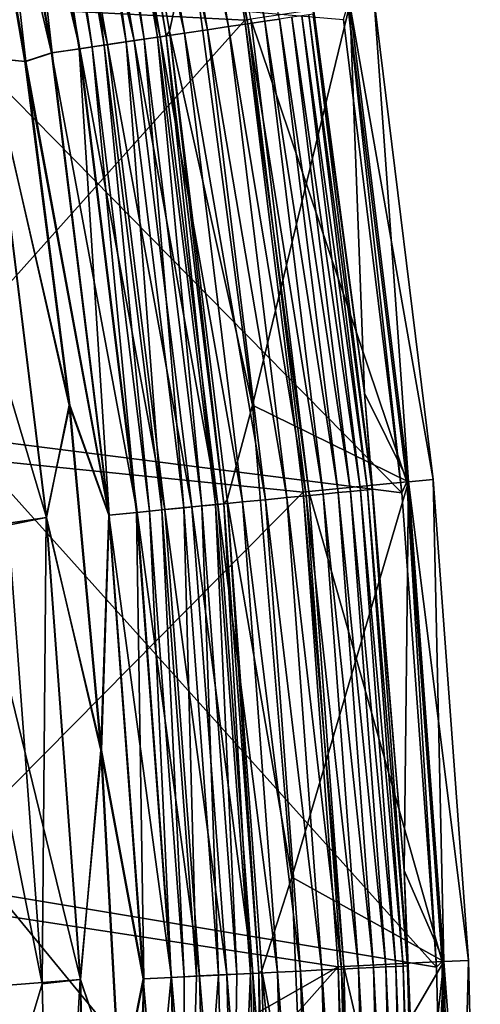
# Model space of a CAD drawing. Header units: metres. Extents: x -901 to 901, y -486 to 401.
# Tile 333 of 370: x 891.14 to 900.51, y 209.64 to 229.67. Entities that reach past the tile are written whole.
import ezdxf

# ---------------------------------------------------------------- set-up
doc = ezdxf.new("R2010")
doc.units = ezdxf.units.M

msp = doc.modelspace()

# ---------------------------------------------------------------- linework, layer by layer
at = {"layer": 'top'}
for points in [[(895.724792, 229.660126, -107.279144), (894.07074, 239.192917, -107.279144), (886.721558, 230.124176, -613.111694)], [(895.724792, 229.660126, -107.279144), (895.842224, 229.677551, -98), (894.07074, 239.192917, -107.279144)], [(889.92688, 221.185043, -613.146606), (888.696594, 230.437393, -613.146606), (898.914429, 220.04718, -107.314049)], [(898.914429, 220.04718, -107.314049), (888.696594, 230.437393, -613.146606), (897.729004, 229.673889, -107.314049)], [(887.938782, 220.969879, -613.111694), (895.724792, 229.660126, -107.279144), (886.721558, 230.124176, -613.111694)], [(897.820618, 229.970993, -98), (895.842224, 229.677551, -98), (899.0177, 220.265411, -98)], [(898.914429, 220.04718, -107.314049), (897.729004, 229.673889, -107.314049), (897.820618, 229.970993, -98)], [(899.0177, 220.265411, -98), (898.914429, 220.04718, -107.314049), (897.820618, 229.970993, -98)], [(897.027344, 220.06929, -98), (895.842224, 229.677551, -98), (895.724792, 229.660126, -107.279144)], [(895.842224, 229.677551, -98), (897.027344, 220.06929, -98), (899.0177, 220.265411, -98)], [(896.90918, 220.057663, -107.279144), (895.724792, 229.660126, -107.279144), (887.938782, 220.969879, -613.111694)], [(896.90918, 220.057663, -107.279144), (897.027344, 220.06929, -98), (895.724792, 229.660126, -107.279144)], [(890.701965, 211.883499, -613.146606), (889.92688, 221.185043, -613.146606), (899.622803, 210.397491, -107.314049)], [(899.622803, 210.397491, -107.314049), (889.92688, 221.185043, -613.146606), (898.914429, 220.04718, -107.314049)], [(888.705688, 211.766937, -613.111694), (896.90918, 220.057663, -107.279144), (887.938782, 220.969879, -613.111694)], [(899.0177, 220.265411, -98), (897.027344, 220.06929, -98), (899.737122, 210.51239, -98)], [(899.622803, 210.397491, -107.314049), (898.914429, 220.04718, -107.314049), (899.0177, 220.265411, -98)], [(899.737122, 210.51239, -98), (899.622803, 210.397491, -107.314049), (899.0177, 220.265411, -98)], [(897.739502, 210.41449, -98), (897.027344, 220.06929, -98), (896.90918, 220.057663, -107.279144)], [(897.027344, 220.06929, -98), (897.739502, 210.41449, -98), (899.737122, 210.51239, -98)], [(897.620911, 210.40863, -107.279144), (896.90918, 220.057663, -107.279144), (888.705688, 211.766937, -613.111694)], [(897.620911, 210.40863, -107.279144), (897.739502, 210.41449, -98), (896.90918, 220.057663, -107.279144)], [(890.968384, 205.529175, -613.146606), (890.701965, 211.883499, -613.146606), (899.858093, 200.736313, -107.314049)], [(899.858093, 200.736313, -107.314049), (890.701965, 211.883499, -613.146606), (899.622803, 210.397491, -107.314049)], [(888.969299, 205.479065, -613.111694), (897.620911, 210.40863, -107.279144), (888.705688, 211.766937, -613.111694)], [(899.737122, 210.51239, -98), (897.739502, 210.41449, -98), (899.977173, 200.736313, -98)], [(899.858093, 200.736313, -107.314049), (899.622803, 210.397491, -107.314049), (899.737122, 210.51239, -98)], [(899.977173, 200.736313, -98), (899.858093, 200.736313, -107.314049), (899.737122, 210.51239, -98)], [(897.620911, 210.40863, -107.279144), (888.969299, 205.479065, -613.111694), (889.029053, 200.736313, -613.111694)], [(897.858398, 200.736313, -107.279144), (897.620911, 210.40863, -107.279144), (889.029053, 200.736313, -613.111694)], [(897.977112, 200.736313, -98), (897.739502, 210.41449, -98), (897.620911, 210.40863, -107.279144)], [(897.858398, 200.736313, -107.279144), (897.977112, 200.736313, -98), (897.620911, 210.40863, -107.279144)], [(897.739502, 210.41449, -98), (897.977112, 200.736313, -98), (899.977173, 200.736313, -98)]]:
    msp.add_3dface(points, dxfattribs=at)
at = {"layer": 'top0'}
for points in [[(895.782288, 229.58313, -2.170691), (894.126343, 239.125122, -2.170691), (893.739075, 239.048233, -1.738888)], [(896.129578, 229.634491, -2.639013), (894.470642, 239.193481, -2.639013), (894.126343, 239.125122, -2.170691)], [(895.782288, 229.58313, -2.170691), (896.129578, 229.634491, -2.639013), (894.126343, 239.125122, -2.170691)], [(896.129578, 229.634491, -2.639013), (896.430359, 229.678986, -3.139467), (894.470642, 239.193481, -2.639013)], [(892.549561, 238.888748, -5.959025), (894.119385, 229.337173, -5.381563), (892.4776, 238.797821, -5.381563)], [(892.549561, 238.888748, -5.959025), (894.190674, 229.430862, -5.959025), (894.119385, 229.337173, -5.381563)], [(894.190674, 229.430862, -5.959025), (892.549561, 238.888748, -5.959025), (894.608582, 231.373306, -87)], [(894.961182, 229.461685, -1.34779), (893.312195, 238.963501, -1.34779), (892.849915, 238.871735, -1.000777)], [(895.391663, 229.52536, -1.738888), (893.739075, 239.048233, -1.738888), (893.312195, 238.963501, -1.34779)], [(894.961182, 229.461685, -1.34779), (895.391663, 229.52536, -1.738888), (893.312195, 238.963501, -1.34779)], [(895.391663, 229.52536, -1.738888), (895.782288, 229.58313, -2.170691), (893.739075, 239.048233, -1.738888)], [(891.671936, 238.637894, -3.865118), (892.035889, 238.710144, -4.312942), (893.306824, 229.216995, -3.865118)], [(893.997314, 229.319122, -0.70103), (892.356506, 238.773788, -0.70103), (891.836365, 238.670532, -0.451727)], [(892.035889, 238.710144, -4.312942), (892.308167, 238.764191, -4.82471), (893.67395, 229.271286, -4.312942)], [(892.035889, 238.710144, -4.312942), (893.67395, 229.271286, -4.312942), (893.306824, 229.216995, -3.865118)], [(893.948547, 229.311905, -4.82471), (892.308167, 238.764191, -4.82471), (892.4776, 238.797821, -5.381563)], [(893.67395, 229.271286, -4.312942), (892.308167, 238.764191, -4.82471), (893.948547, 229.311905, -4.82471)], [(894.494934, 229.392715, -1.000777), (892.849915, 238.871735, -1.000777), (892.356506, 238.773788, -0.70103)], [(893.997314, 229.319122, -0.70103), (894.494934, 229.392715, -1.000777), (892.356506, 238.773788, -0.70103)], [(892.4776, 238.797821, -5.381563), (894.119385, 229.337173, -5.381563), (893.948547, 229.311905, -4.82471)], [(894.494934, 229.392715, -1.000777), (894.961182, 229.461685, -1.34779), (892.849915, 238.871735, -1.000777)], [(890.725281, 238.449966, -3.22474), (890.98407, 238.501343, -3.348771), (892.352112, 229.07579, -3.22474)], [(892.925781, 229.160629, -0.255695), (891.294067, 238.562881, -0.255695), (890.735718, 238.452042, -0.114353)], [(890.98407, 238.501343, -3.348771), (891.229553, 238.550079, -3.497899), (892.613098, 229.114395, -3.348771)], [(890.98407, 238.501343, -3.348771), (892.613098, 229.114395, -3.348771), (892.352112, 229.07579, -3.22474)], [(891.229553, 238.550079, -3.497899), (891.671936, 238.637894, -3.865118), (892.860718, 229.151001, -3.497899)], [(891.229553, 238.550079, -3.497899), (892.860718, 229.151001, -3.497899), (892.613098, 229.114395, -3.348771)], [(893.472656, 229.241516, -0.451727), (891.836365, 238.670532, -0.451727), (891.294067, 238.562881, -0.255695)], [(892.925781, 229.160629, -0.255695), (893.472656, 229.241516, -0.451727), (891.294067, 238.562881, -0.255695)], [(891.671936, 238.637894, -3.865118), (893.306824, 229.216995, -3.865118), (892.860718, 229.151001, -3.497899)], [(893.472656, 229.241516, -0.451727), (893.997314, 229.319122, -0.70103), (891.836365, 238.670532, -0.451727)], [(890.167664, 238.339279, -0.028766), (889.666626, 238.004776), (891.789734, 228.992599, -0.028766)], [(889.681152, 238.007706, -3), (890.177734, 238.341263, -3.056892), (891.263794, 228.818481, -3)], [(892.36261, 229.077332, -0.114353), (890.735718, 238.452042, -0.114353), (890.167664, 238.339279, -0.028766)], [(891.789734, 228.992599, -0.028766), (892.36261, 229.077332, -0.114353), (890.167664, 238.339279, -0.028766)], [(890.177734, 238.341263, -3.056892), (890.725281, 238.449966, -3.22474), (891.799866, 228.994095, -3.056892)], [(890.177734, 238.341263, -3.056892), (891.799866, 228.994095, -3.056892), (891.263794, 228.818481, -3)], [(890.725281, 238.449966, -3.22474), (892.352112, 229.07579, -3.22474), (891.799866, 228.994095, -3.056892)], [(892.36261, 229.077332, -0.114353), (892.925781, 229.160629, -0.255695), (890.735718, 238.452042, -0.114353)], [(889.666626, 238.004776), (891.249207, 228.816299), (891.789734, 228.992599, -0.028766)], [(890.531128, 228.888031), (891.249207, 228.816299), (889.666626, 238.004776)], [(891.263794, 228.818481, -3), (890.527161, 228.887436, -3), (889.681152, 238.007706, -3)], [(898.157532, 222.07399, -5.947641), (897.85791, 229.974854, -87), (896.873108, 231.732437, -5.947641)], [(898.157532, 222.07399, -5.947641), (896.873108, 231.732437, -5.947641), (897.114563, 229.780182, -5.365363)], [(895.878052, 221.827301, -87), (894.190674, 229.430862, -5.959025), (894.608582, 231.373306, -87)], [(897.85791, 229.974854, -87), (895.878052, 221.827301, -87), (894.608582, 231.373306, -87)], [(897.85791, 229.974854, -87), (899.055237, 220.267227, -87), (895.878052, 221.827301, -87)], [(899.055237, 220.267227, -87), (897.85791, 229.974854, -87), (898.157532, 222.07399, -5.947641)], [(897.622681, 220.049835, -3.139467), (896.430359, 229.678986, -3.139467), (896.129578, 229.634491, -2.639013)], [(897.875366, 220.074631, -3.667668), (896.681519, 229.716125, -3.667668), (896.430359, 229.678986, -3.139467)], [(897.622681, 220.049835, -3.139467), (897.875366, 220.074631, -3.667668), (896.430359, 229.678986, -3.139467)], [(898.075256, 220.094238, -4.218875), (896.880188, 229.745514, -4.218875), (896.681519, 229.716125, -3.667668)], [(897.875366, 220.074631, -3.667668), (898.075256, 220.094238, -4.218875), (896.681519, 229.716125, -3.667668)], [(898.220825, 220.108521, -4.786941), (897.024902, 229.766922, -4.786941), (896.880188, 229.745514, -4.218875)], [(898.075256, 220.094238, -4.218875), (898.220825, 220.108521, -4.786941), (896.880188, 229.745514, -4.218875)], [(898.311035, 220.117371, -5.365363), (897.114563, 229.780182, -5.365363), (897.024902, 229.766922, -4.786941)], [(898.220825, 220.108521, -4.786941), (898.311035, 220.117371, -5.365363), (897.024902, 229.766922, -4.786941)], [(898.157532, 222.07399, -5.947641), (897.114563, 229.780182, -5.365363), (898.311035, 220.117371, -5.365363)], [(896.577637, 219.947311, -1.738888), (895.391663, 229.52536, -1.738888), (894.961182, 229.461685, -1.34779)], [(896.970642, 219.98587, -2.170691), (895.782288, 229.58313, -2.170691), (895.391663, 229.52536, -1.738888)], [(896.577637, 219.947311, -1.738888), (896.970642, 219.98587, -2.170691), (895.391663, 229.52536, -1.738888)], [(897.320007, 220.020142, -2.639013), (896.129578, 229.634491, -2.639013), (895.782288, 229.58313, -2.170691)], [(896.970642, 219.98587, -2.170691), (897.320007, 220.020142, -2.639013), (895.782288, 229.58313, -2.170691)], [(897.320007, 220.020142, -2.639013), (897.622681, 220.049835, -3.139467), (896.129578, 229.634491, -2.639013)], [(893.306824, 229.216995, -3.865118), (893.67395, 229.271286, -4.312942), (894.480103, 219.741531, -3.865118)], [(895.174805, 219.809692, -0.70103), (893.997314, 229.319122, -0.70103), (893.472656, 229.241516, -0.451727)], [(894.849426, 219.777771, -4.312942), (893.67395, 229.271286, -4.312942), (893.948547, 229.311905, -4.82471)], [(894.480103, 219.741531, -3.865118), (893.67395, 229.271286, -4.312942), (894.849426, 219.777771, -4.312942)], [(894.119385, 229.337173, -5.381563), (895.125732, 219.804871, -4.82471), (893.948547, 229.311905, -4.82471)], [(893.948547, 229.311905, -4.82471), (895.125732, 219.804871, -4.82471), (894.849426, 219.777771, -4.312942)], [(895.675415, 219.858795, -1.000777), (894.494934, 229.392715, -1.000777), (893.997314, 229.319122, -0.70103)], [(895.174805, 219.809692, -0.70103), (895.675415, 219.858795, -1.000777), (893.997314, 229.319122, -0.70103)], [(894.190674, 229.430862, -5.959025), (895.297607, 219.821732, -5.381563), (894.119385, 229.337173, -5.381563)], [(894.119385, 229.337173, -5.381563), (895.297607, 219.821732, -5.381563), (895.125732, 219.804871, -4.82471)], [(894.190674, 229.430862, -5.959025), (895.365723, 219.903854, -5.959025), (895.297607, 219.821732, -5.381563)], [(895.365723, 219.903854, -5.959025), (894.190674, 229.430862, -5.959025), (895.878052, 221.827301, -87)], [(896.144531, 219.904816, -1.34779), (894.961182, 229.461685, -1.34779), (894.494934, 229.392715, -1.000777)], [(895.675415, 219.858795, -1.000777), (896.144531, 219.904816, -1.34779), (894.494934, 229.392715, -1.000777)], [(896.144531, 219.904816, -1.34779), (896.577637, 219.947311, -1.738888), (894.961182, 229.461685, -1.34779)], [(893.530151, 219.648346, -0.114353), (892.36261, 229.077332, -0.114353), (891.789734, 228.992599, -0.028766)], [(891.799866, 228.994095, -3.056892), (892.352112, 229.07579, -3.22474), (892.963928, 219.592789, -3.056892)], [(892.352112, 229.07579, -3.22474), (892.613098, 229.114395, -3.348771), (893.519592, 219.647308, -3.22474)], [(892.352112, 229.07579, -3.22474), (893.519592, 219.647308, -3.22474), (892.963928, 219.592789, -3.056892)], [(894.09668, 219.703918, -0.255695), (892.925781, 229.160629, -0.255695), (892.36261, 229.077332, -0.114353)], [(893.530151, 219.648346, -0.114353), (894.09668, 219.703918, -0.255695), (892.36261, 229.077332, -0.114353)], [(892.613098, 229.114395, -3.348771), (892.860718, 229.151001, -3.497899), (893.782166, 219.673065, -3.348771)], [(892.613098, 229.114395, -3.348771), (893.782166, 219.673065, -3.348771), (893.519592, 219.647308, -3.22474)], [(892.860718, 229.151001, -3.497899), (893.306824, 229.216995, -3.865118), (894.03125, 219.697495, -3.497899)], [(892.860718, 229.151001, -3.497899), (894.03125, 219.697495, -3.497899), (893.782166, 219.673065, -3.348771)], [(894.646973, 219.757904, -0.451727), (893.472656, 229.241516, -0.451727), (892.925781, 229.160629, -0.255695)], [(894.09668, 219.703918, -0.255695), (894.646973, 219.757904, -0.451727), (892.925781, 229.160629, -0.255695)], [(893.306824, 229.216995, -3.865118), (894.480103, 219.741531, -3.865118), (894.03125, 219.697495, -3.497899)], [(894.646973, 219.757904, -0.451727), (895.174805, 219.809692, -0.70103), (893.472656, 229.241516, -0.451727)], [(891.68396, 219.541229), (890.531128, 228.888031), (888.985291, 228.577805, -0.204445)], [(890.904785, 219.390778, -3.101714), (890.527161, 228.887436, -3), (891.679993, 219.540833, -3)], [(891.263794, 228.818481, -3), (892.163574, 221.830399, -3), (890.527161, 228.887436, -3)], [(892.163574, 221.830399, -3), (891.679993, 219.540833, -3), (890.527161, 228.887436, -3)], [(891.68396, 219.541229), (892.148865, 221.828751), (890.531128, 228.888031)], [(892.148865, 221.828751), (891.249207, 228.816299), (890.531128, 228.888031)], [(891.789734, 228.992599, -0.028766), (891.249207, 228.816299), (892.953796, 219.591797, -0.028766)], [(891.263794, 228.818481, -3), (891.799866, 228.994095, -3.056892), (892.963928, 219.592789, -3.056892)], [(892.953796, 219.591797, -0.028766), (893.530151, 219.648346, -0.114353), (891.789734, 228.992599, -0.028766)], [(891.249207, 228.816299), (892.148865, 221.828751), (892.953796, 219.591797, -0.028766)], [(892.963928, 219.592789, -3.056892), (892.163574, 221.830399, -3), (891.263794, 228.818481, -3)], [(890.132202, 219.314987, -0.204445), (891.68396, 219.541229), (888.985291, 228.577805, -0.204445)], [(898.966614, 212.364182, -5.947641), (899.055237, 220.267227, -87), (898.157532, 222.07399, -5.947641)], [(898.966614, 212.364182, -5.947641), (898.157532, 222.07399, -5.947641), (898.311035, 220.117371, -5.365363)], [(892.163574, 221.830399, -3), (892.807129, 214.814087, -3), (891.679993, 219.540833, -3)], [(892.792358, 214.812988), (892.148865, 221.828751), (891.68396, 219.541229)], [(892.953796, 219.591797, -0.028766), (892.148865, 221.828751), (892.792358, 214.812988)], [(892.807129, 214.814087, -3), (892.163574, 221.830399, -3), (892.963928, 219.592789, -3.056892)], [(896.677734, 212.23053, -87), (895.365723, 219.903854, -5.959025), (895.878052, 221.827301, -87)], [(899.055237, 220.267227, -87), (896.677734, 212.23053, -87), (895.878052, 221.827301, -87)], [(899.055237, 220.267227, -87), (899.77478, 210.512558, -87), (896.677734, 212.23053, -87)], [(899.77478, 210.512558, -87), (899.055237, 220.267227, -87), (898.966614, 212.364182, -5.947641)], [(898.594971, 210.404922, -3.667668), (897.875366, 220.074631, -3.667668), (897.622681, 220.049835, -3.139467)], [(898.795593, 210.414719, -4.218875), (898.075256, 220.094238, -4.218875), (897.875366, 220.074631, -3.667668)], [(898.594971, 210.404922, -3.667668), (898.795593, 210.414719, -4.218875), (897.875366, 220.074631, -3.667668)], [(898.941711, 210.42186, -4.786941), (898.220825, 220.108521, -4.786941), (898.075256, 220.094238, -4.218875)], [(898.795593, 210.414719, -4.218875), (898.941711, 210.42186, -4.786941), (898.075256, 220.094238, -4.218875)], [(899.032227, 210.426285, -5.365363), (898.311035, 220.117371, -5.365363), (898.220825, 220.108521, -4.786941)], [(898.941711, 210.42186, -4.786941), (899.032227, 210.426285, -5.365363), (898.220825, 220.108521, -4.786941)], [(898.966614, 212.364182, -5.947641), (898.311035, 220.117371, -5.365363), (899.032227, 210.426285, -5.365363)], [(895.365723, 219.903854, -5.959025), (896.007813, 210.278473, -5.381563), (895.297607, 219.821732, -5.381563)], [(895.365723, 219.903854, -5.959025), (896.071899, 210.330643, -5.959025), (896.007813, 210.278473, -5.381563)], [(896.071899, 210.330643, -5.959025), (895.365723, 219.903854, -5.959025), (896.677734, 212.23053, -87)], [(896.857788, 210.320007, -1.34779), (896.144531, 219.904816, -1.34779), (895.675415, 219.858795, -1.000777)], [(897.292542, 210.341263, -1.738888), (896.577637, 219.947311, -1.738888), (896.144531, 219.904816, -1.34779)], [(896.857788, 210.320007, -1.34779), (897.292542, 210.341263, -1.738888), (896.144531, 219.904816, -1.34779)], [(897.68689, 210.360535, -2.170691), (896.970642, 219.98587, -2.170691), (896.577637, 219.947311, -1.738888)], [(897.292542, 210.341263, -1.738888), (897.68689, 210.360535, -2.170691), (896.577637, 219.947311, -1.738888)], [(898.037598, 210.37767, -2.639013), (897.320007, 220.020142, -2.639013), (896.970642, 219.98587, -2.170691)], [(897.68689, 210.360535, -2.170691), (898.037598, 210.37767, -2.639013), (896.970642, 219.98587, -2.170691)], [(898.34137, 210.392517, -3.139467), (897.622681, 220.049835, -3.139467), (897.320007, 220.020142, -2.639013)], [(898.037598, 210.37767, -2.639013), (898.34137, 210.392517, -3.139467), (897.320007, 220.020142, -2.639013)], [(898.34137, 210.392517, -3.139467), (898.594971, 210.404922, -3.667668), (897.622681, 220.049835, -3.139467)], [(893.519592, 219.647308, -3.22474), (893.782166, 219.673065, -3.348771), (894.223267, 210.191254, -3.22474)], [(894.80249, 210.219559, -0.255695), (894.09668, 219.703918, -0.255695), (893.530151, 219.648346, -0.114353)], [(893.782166, 219.673065, -3.348771), (894.03125, 219.697495, -3.497899), (894.486816, 210.204132, -3.348771)], [(893.782166, 219.673065, -3.348771), (894.486816, 210.204132, -3.348771), (894.223267, 210.191254, -3.22474)], [(894.03125, 219.697495, -3.497899), (894.480103, 219.741531, -3.865118), (894.736816, 210.216339, -3.497899)], [(894.03125, 219.697495, -3.497899), (894.736816, 210.216339, -3.497899), (894.486816, 210.204132, -3.348771)], [(895.354797, 210.246552, -0.451727), (894.646973, 219.757904, -0.451727), (894.09668, 219.703918, -0.255695)], [(894.80249, 210.219559, -0.255695), (895.354797, 210.246552, -0.451727), (894.09668, 219.703918, -0.255695)], [(895.187317, 210.238358, -3.865118), (894.480103, 219.741531, -3.865118), (894.849426, 219.777771, -4.312942)], [(894.736816, 210.216339, -3.497899), (894.480103, 219.741531, -3.865118), (895.187317, 210.238358, -3.865118)], [(895.884521, 210.272446, -0.70103), (895.174805, 219.809692, -0.70103), (894.646973, 219.757904, -0.451727)], [(895.354797, 210.246552, -0.451727), (895.884521, 210.272446, -0.70103), (894.646973, 219.757904, -0.451727)], [(895.125732, 219.804871, -4.82471), (895.557983, 210.256485, -4.312942), (894.849426, 219.777771, -4.312942)], [(894.849426, 219.777771, -4.312942), (895.557983, 210.256485, -4.312942), (895.187317, 210.238358, -3.865118)], [(895.297607, 219.821732, -5.381563), (895.835327, 210.270035, -4.82471), (895.125732, 219.804871, -4.82471)], [(895.125732, 219.804871, -4.82471), (895.835327, 210.270035, -4.82471), (895.557983, 210.256485, -4.312942)], [(896.387024, 210.296997, -1.000777), (895.675415, 219.858795, -1.000777), (895.174805, 219.809692, -0.70103)], [(895.884521, 210.272446, -0.70103), (896.387024, 210.296997, -1.000777), (895.174805, 219.809692, -0.70103)], [(895.297607, 219.821732, -5.381563), (896.007813, 210.278473, -5.381563), (895.835327, 210.270035, -4.82471)], [(896.387024, 210.296997, -1.000777), (896.857788, 210.320007, -1.34779), (895.675415, 219.858795, -1.000777)], [(892.37677, 210.149124), (891.68396, 219.541229), (890.132202, 219.314987, -0.204445)], [(891.598938, 210.062973, -3.101714), (890.904785, 219.390778, -3.101714), (891.679993, 219.540833, -3)], [(891.598938, 210.062973, -3.101714), (891.679993, 219.540833, -3), (892.372742, 210.148926, -3)], [(892.807129, 214.814087, -3), (892.372742, 210.148926, -3), (891.679993, 219.540833, -3)], [(892.37677, 210.149124), (892.792358, 214.812988), (891.68396, 219.541229)], [(892.953796, 219.591797, -0.028766), (892.792358, 214.812988), (893.655396, 210.163498, -0.028766)], [(893.665588, 210.163986, -3.056892), (892.807129, 214.814087, -3), (892.963928, 219.592789, -3.056892)], [(894.233887, 210.191772, -0.114353), (893.530151, 219.648346, -0.114353), (892.953796, 219.591797, -0.028766)], [(893.655396, 210.163498, -0.028766), (894.233887, 210.191772, -0.114353), (892.953796, 219.591797, -0.028766)], [(892.963928, 219.592789, -3.056892), (893.519592, 219.647308, -3.22474), (893.665588, 210.163986, -3.056892)], [(893.519592, 219.647308, -3.22474), (894.223267, 210.191254, -3.22474), (893.665588, 210.163986, -3.056892)], [(894.233887, 210.191772, -0.114353), (894.80249, 210.219559, -0.255695), (893.530151, 219.648346, -0.114353)], [(890.823547, 210.025085, -0.204445), (892.37677, 210.149124), (890.132202, 219.314987, -0.204445)], [(890.559692, 215.21669, -3.399924), (890.904785, 219.390778, -3.101714), (891.598938, 210.062973, -3.101714)], [(890.973389, 207.980759, -3.399924), (890.559692, 215.21669, -3.399924), (891.598938, 210.062973, -3.101714)], [(892.807129, 214.814087, -3), (893.193604, 207.778915, -3), (892.372742, 210.148926, -3)], [(893.178833, 207.778366), (892.792358, 214.812988), (892.37677, 210.149124)], [(892.792358, 214.812988), (893.178833, 207.778366), (893.655396, 210.163498, -0.028766)], [(893.193604, 207.778915, -3), (892.807129, 214.814087, -3), (893.665588, 210.163986, -3.056892)], [(899.244507, 205.734711, -5.947641), (899.77478, 210.512558, -87), (898.966614, 212.364182, -5.947641)], [(899.244507, 205.734711, -5.947641), (898.966614, 212.364182, -5.947641), (899.032227, 210.426285, -5.365363)], [(896.952454, 205.677261, -87), (896.071899, 210.330643, -5.959025), (896.677734, 212.23053, -87)], [(899.77478, 210.512558, -87), (896.952454, 205.677261, -87), (896.677734, 212.23053, -87)], [(899.77478, 210.512558, -87), (900.014832, 200.734329, -87), (896.952454, 205.677261, -87)], [(899.244507, 205.734711, -5.947641), (899.307495, 200.734329, -5.947641), (899.77478, 210.512558, -87)], [(899.307495, 200.734329, -5.947641), (900.014832, 200.734329, -87), (899.77478, 210.512558, -87)], [(895.557983, 210.256485, -4.312942), (895.424011, 200.734329, -3.865118), (895.187317, 210.238358, -3.865118)], [(896.12207, 200.734329, -0.701), (895.884521, 210.272446, -0.70103), (895.354797, 210.246552, -0.451727)], [(895.835327, 210.270035, -4.82471), (895.424011, 200.734329, -3.865118), (895.557983, 210.256485, -4.312942)], [(895.835327, 210.270035, -4.82471), (896.072815, 200.734329, -4.82471), (895.424011, 200.734329, -3.865118)], [(896.007813, 210.278473, -5.381563), (896.072815, 200.734329, -4.82471), (895.835327, 210.270035, -4.82471)], [(896.625244, 200.734329, -1.000623), (896.387024, 210.296997, -1.000777), (895.884521, 210.272446, -0.70103)], [(896.12207, 200.734329, -0.701), (896.625244, 200.734329, -1.000623), (895.884521, 210.272446, -0.70103)], [(896.071899, 210.330643, -5.959025), (896.307434, 200.734329, -5.959025), (896.007813, 210.278473, -5.381563)], [(896.007813, 210.278473, -5.381563), (896.307434, 200.734329, -5.959025), (896.072815, 200.734329, -4.82471)], [(896.307434, 200.734329, -5.959025), (896.071899, 210.330643, -5.959025), (897.014709, 200.734329, -87)], [(896.071899, 210.330643, -5.959025), (896.952454, 205.677261, -87), (897.014709, 200.734329, -87)], [(897.096619, 200.734329, -1.347691), (896.857788, 210.320007, -1.34779), (896.387024, 210.296997, -1.000777)], [(896.625244, 200.734329, -1.000623), (897.096619, 200.734329, -1.347691), (896.387024, 210.296997, -1.000777)], [(897.531799, 200.734329, -1.738888), (897.292542, 210.341263, -1.738888), (896.857788, 210.320007, -1.34779)], [(897.096619, 200.734329, -1.347691), (897.531799, 200.734329, -1.738888), (896.857788, 210.320007, -1.34779)], [(897.926758, 200.734329, -2.170612), (897.68689, 210.360535, -2.170691), (897.292542, 210.341263, -1.738888)], [(897.531799, 200.734329, -1.738888), (897.926758, 200.734329, -2.170612), (897.292542, 210.341263, -1.738888)], [(898.277954, 200.734329, -2.638935), (898.037598, 210.37767, -2.639013), (897.68689, 210.360535, -2.170691)], [(897.926758, 200.734329, -2.170612), (898.277954, 200.734329, -2.638935), (897.68689, 210.360535, -2.170691)], [(898.58197, 200.734329, -3.139509), (898.34137, 210.392517, -3.139467), (898.037598, 210.37767, -2.639013)], [(898.277954, 200.734329, -2.638935), (898.58197, 200.734329, -3.139509), (898.037598, 210.37767, -2.639013)], [(898.835876, 200.734329, -3.667798), (898.594971, 210.404922, -3.667668), (898.34137, 210.392517, -3.139467)], [(898.58197, 200.734329, -3.139509), (898.835876, 200.734329, -3.667798), (898.34137, 210.392517, -3.139467)], [(899.03717, 200.734329, -4.218722), (898.795593, 210.414719, -4.218875), (898.594971, 210.404922, -3.667668)], [(898.835876, 200.734329, -3.667798), (899.03717, 200.734329, -4.218722), (898.594971, 210.404922, -3.667668)], [(899.183777, 200.734329, -4.78678), (898.941711, 210.42186, -4.786941), (898.795593, 210.414719, -4.218875)], [(899.03717, 200.734329, -4.218722), (899.183777, 200.734329, -4.78678), (898.795593, 210.414719, -4.218875)], [(899.286926, 200.734329, -5.501097), (899.032227, 210.426285, -5.365363), (898.941711, 210.42186, -4.786941)], [(899.183777, 200.734329, -4.78678), (899.286926, 200.734329, -5.501097), (898.941711, 210.42186, -4.786941)], [(899.244507, 205.734711, -5.947641), (899.032227, 210.426285, -5.365363), (899.286926, 200.734329, -5.501097)], [(892.603882, 200.734329), (892.37677, 210.149124), (890.823547, 210.025085, -0.204445)], [(890.973389, 207.980759, -3.399924), (891.598938, 210.062973, -3.101714), (891.831299, 200.734329, -3.101714)], [(891.831299, 200.734329, -3.101714), (891.598938, 210.062973, -3.101714), (892.372742, 210.148926, -3)], [(892.372742, 210.148926, -3), (892.603882, 200.734329, -3), (891.831299, 200.734329, -3.101714)], [(893.193604, 207.778915, -3), (892.603882, 200.734329, -3), (892.372742, 210.148926, -3)], [(892.603882, 200.734329), (893.178833, 207.778366), (892.37677, 210.149124)], [(893.655396, 210.163498, -0.028766), (893.178833, 207.778366), (893.754395, 200.734329, -0.016652)], [(893.32251, 200.734329, -3), (893.193604, 207.778915, -3), (893.665588, 210.163986, -3.056892)], [(893.665588, 210.163986, -3.056892), (894.223267, 210.191254, -3.22474), (893.32251, 200.734329, -3)], [(894.223267, 210.191254, -3.22474), (894.458801, 200.734329, -3.22474), (893.32251, 200.734329, -3)], [(894.469604, 200.734329, -0.113575), (894.233887, 210.191772, -0.114353), (893.655396, 210.163498, -0.028766)], [(893.754395, 200.734329, -0.016652), (894.469604, 200.734329, -0.113575), (893.655396, 210.163498, -0.028766)], [(894.223267, 210.191254, -3.22474), (894.486816, 210.204132, -3.348771), (894.458801, 200.734329, -3.22474)], [(895.03894, 200.734329, -0.255184), (894.80249, 210.219559, -0.255695), (894.233887, 210.191772, -0.114353)], [(894.469604, 200.734329, -0.113575), (895.03894, 200.734329, -0.255184), (894.233887, 210.191772, -0.114353)], [(894.458801, 200.734329, -3.22474), (894.736816, 210.216339, -3.497899), (895.187317, 210.238358, -3.865118)], [(895.187317, 210.238358, -3.865118), (895.424011, 200.734329, -3.865118), (894.458801, 200.734329, -3.22474)], [(894.486816, 210.204132, -3.348771), (894.736816, 210.216339, -3.497899), (894.458801, 200.734329, -3.22474)], [(895.591553, 200.734329, -0.451673), (895.354797, 210.246552, -0.451727), (894.80249, 210.219559, -0.255695)], [(895.03894, 200.734329, -0.255184), (895.591553, 200.734329, -0.451673), (894.80249, 210.219559, -0.255695)], [(895.591553, 200.734329, -0.451673), (896.12207, 200.734329, -0.701), (895.354797, 210.246552, -0.451727)], [(891.05304, 200.734329, -0.204963), (892.603882, 200.734329), (890.823547, 210.025085, -0.204445)]]:
    msp.add_3dface(points, dxfattribs=at)
at = {"layer": 'top01'}
for points in [[(898.352478, 230.048218, -105), (899.552795, 220.316238, -105), (897.85791, 229.974838, -105)], [(897.85791, 229.974838, -80), (899.055237, 220.267227, -80), (898.352478, 230.048218, -80)], [(899.055237, 220.267227, -80), (897.85791, 229.974838, -80), (899.055237, 220.267227, -105)], [(897.85791, 229.974838, -80), (897.85791, 229.974838, -105), (899.055237, 220.267227, -105)], [(899.552795, 220.316238, -105), (899.055237, 220.267227, -105), (897.85791, 229.974838, -105)], [(898.352478, 230.048218, -80), (899.552795, 220.316238, -80), (898.352478, 230.048218, -105)], [(899.552795, 220.316238, -80), (899.552795, 220.316238, -105), (898.352478, 230.048218, -105)], [(899.055237, 220.267227, -80), (899.552795, 220.316238, -80), (898.352478, 230.048218, -80)], [(899.552795, 220.316238, -105), (900.27417, 210.537094, -105), (899.055237, 220.267227, -105)], [(899.055237, 220.267227, -80), (899.77478, 210.512558, -80), (899.552795, 220.316238, -80)], [(899.77478, 210.512558, -80), (899.055237, 220.267227, -80), (899.77478, 210.512558, -105)], [(899.055237, 220.267227, -80), (899.055237, 220.267227, -105), (899.77478, 210.512558, -105)], [(900.27417, 210.537094, -105), (899.77478, 210.512558, -105), (899.055237, 220.267227, -105)], [(899.552795, 220.316238, -80), (900.27417, 210.537094, -80), (899.552795, 220.316238, -105)], [(900.27417, 210.537094, -80), (900.27417, 210.537094, -105), (899.552795, 220.316238, -105)], [(899.77478, 210.512558, -80), (900.27417, 210.537094, -80), (899.552795, 220.316238, -80)], [(900.27417, 210.537094, -105), (900.514832, 200.734329, -105), (899.77478, 210.512558, -105)], [(899.77478, 210.512558, -80), (900.014832, 200.734329, -80), (900.27417, 210.537094, -80)], [(900.014832, 200.734329, -80), (899.77478, 210.512558, -80), (900.014832, 200.734329, -105)], [(899.77478, 210.512558, -80), (899.77478, 210.512558, -105), (900.014832, 200.734329, -105)], [(900.514832, 200.734329, -105), (900.014832, 200.734329, -105), (899.77478, 210.512558, -105)], [(900.014832, 200.734329, -80), (900.514832, 200.734329, -80), (900.27417, 210.537094, -80)], [(900.27417, 210.537094, -80), (900.514832, 200.734329, -80), (900.27417, 210.537094, -105)], [(900.514832, 200.734329, -80), (900.514832, 200.734329, -105), (900.27417, 210.537094, -105)]]:
    msp.add_3dface(points, dxfattribs=at)

doc.saveas('drawing.dxf')
